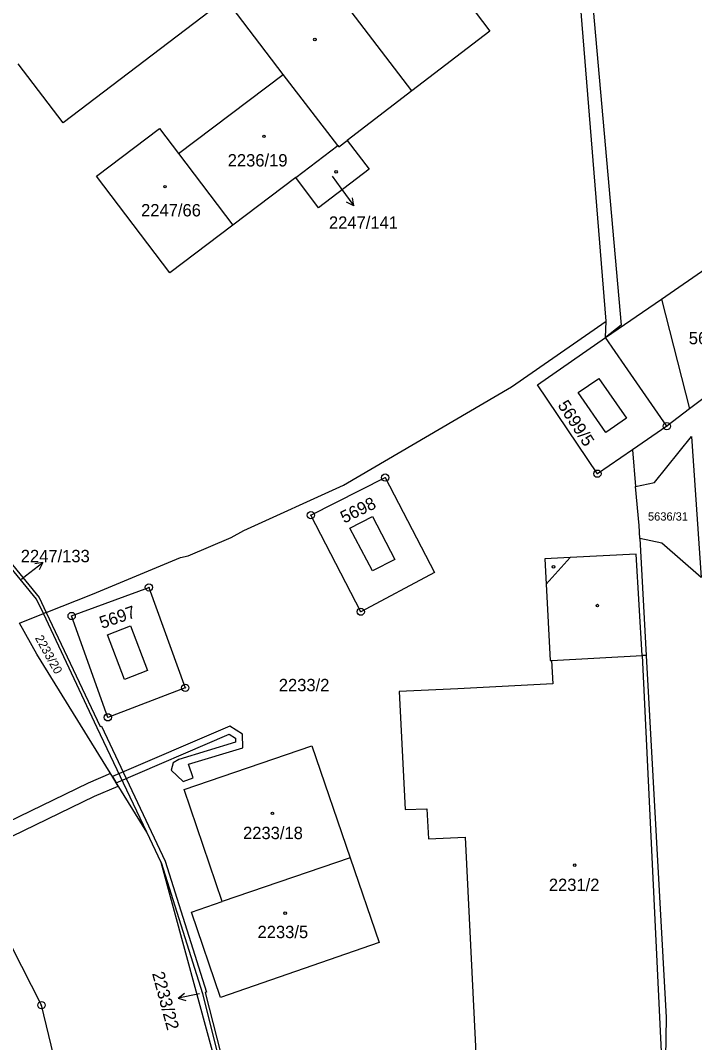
# Model space of a CAD drawing. Extents: x -644096 to -634268, y -1141430 to -1133463.
# Drawn here: x -638206.9 to -638114.3, y -1139704.9 to -1139564.4 of the extents above; entities that cross this region are included whole.
import ezdxf

# ---------------------------------------------------------------- set-up
doc = ezdxf.new("R2010")
doc.units = 0
for name, color, linetype in [('_CIVIL_CONSTRUCTION', 7, 'Continuous'), ('B_Hranice _3D', 7, 'Continuous'), ('M_Svah_Nasyp', 7, 'Continuous'), ('M_Svah_Zarez', 7, 'Continuous'), ('svrsek_osa_VRT', 7, 'Continuous'), ('svrsek_popisy_VRT', 7, 'Continuous'), ('terminal_VRT', 7, 'Continuous')]:
    doc.layers.add(name, color=color, linetype=linetype)

msp = doc.modelspace()

# ---------------------------------------------------------------- linework, layer by layer
at = {"layer": '_CIVIL_CONSTRUCTION'}
for centre, radius in [((-638118.12, -1139620.17), 0.5), ((-638118.12, -1139620.17), 0.0303), ((-638156.82, -1139627.23), 0.5), ((-638127.66, -1139626.69), 0.5), ((-638127.66, -1139626.69), 0.0303), ((-638156.82, -1139627.23), 0.0303), ((-638167.01, -1139632.39), 0.5), ((-638167.01, -1139632.39), 0.0303), ((-638189.27, -1139642.32), 0.5), ((-638189.27, -1139642.32), 0.0303), ((-638199.89, -1139646.25), 0.5), ((-638199.89, -1139646.25), 0.0303), ((-638160.17, -1139645.66), 0.5), ((-638160.17, -1139645.66), 0.0303), ((-638184.28, -1139656.12), 0.5), ((-638184.28, -1139656.12), 0.0303), ((-638194.91, -1139660.18), 0.5), ((-638194.91, -1139660.18), 0.0303), ((-638204.04, -1139699.75), 0.5), ((-638204.04, -1139699.75), 0.0303)]:
    msp.add_circle(centre, radius, dxfattribs=at)
at = {"layer": 'B_Hranice _3D'}
for points in [[(-638194.29, -1139668.33), (-638193.76, -1139669.19), (-638178.25, -1139662.5), (-638177.39, -1139663.05), (-638177.37, -1139663.61), (-638185.16, -1139665.99), (-638185.94, -1139666.42), (-638186.24, -1139667.42), (-638184.56, -1139669), (-638183.2, -1139668.5), (-638183.83, -1139666.63), (-638176.35, -1139664.35), (-638176.41, -1139662.49), (-638178.15, -1139661.38)], [(-638214.61, -1139679), (-638209.66, -1139677.28), (-638196.77, -1139671.03), (-638193.49, -1139669.62), (-638193.76, -1139669.19), (-638194.29, -1139668.33), (-638194.56, -1139667.9), (-638197.61, -1139669.21), (-638210.42, -1139675.42), (-638215.53, -1139677.2), (-638215.3, -1139677.65), (-638214.84, -1139678.55)]]:
    msp.add_lwpolyline(points, close=True, dxfattribs=at)
at = {"layer": 'M_Svah_Nasyp'}
for p, q in [((-638123.88, -1139611.84), (-638126.55, -1139607.98)), ((-638118.12, -1139620.17), (-638123.88, -1139611.84)), ((-638130.29, -1139615.55), (-638127.45, -1139613.61)), ((-638127.45, -1139613.61), (-638123.67, -1139619.08)), ((-638126.52, -1139621.05), (-638130.29, -1139615.55)), ((-638123.67, -1139619.08), (-638126.52, -1139621.05)), ((-638161.65, -1139634.16), (-638158.57, -1139632.57)), ((-638158.57, -1139632.57), (-638155.51, -1139638.48)), ((-638158.56, -1139640.05), (-638161.65, -1139634.16)), ((-638155.51, -1139638.48), (-638158.56, -1139640.05)), ((-638134.7, -1139641.89), (-638131.38, -1139638.2)), ((-638194.98, -1139648.82), (-638191.82, -1139647.61)), ((-638191.82, -1139647.61), (-638189.46, -1139653.75)), ((-638192.62, -1139654.96), (-638194.98, -1139648.82)), ((-638133.96, -1139652.38), (-638121.51, -1139651.69)), ((-638121.51, -1139651.69), (-638118.45, -1139715.22)), ((-638189.46, -1139653.75), (-638192.62, -1139654.96))]:
    msp.add_line(p, q, dxfattribs=at)
at = {"layer": 'M_Svah_Zarez'}
for centre in [(-638166.47, -1139567.02), (-638173.47, -1139580.33), (-638163.56, -1139585.21), (-638187.06, -1139587.24), (-638133.69, -1139639.5), (-638127.66, -1139644.82), (-638172.31, -1139673.37), (-638130.78, -1139680.49), (-638170.55, -1139687.09)]:
    msp.add_circle(centre, 0.175, dxfattribs=at)
at = {"layer": 'svrsek_popisy_VRT'}
for p, q in [((-638164.09, -1139585.79), (-638162.9, -1139587.45)), ((-638162.9, -1139587.45), (-638161.14, -1139589.88)), ((-638161.14, -1139589.88), (-638161.32, -1139588.77)), ((-638161.14, -1139589.88), (-638162.13, -1139589.36)), ((-638206.22, -1139640.73), (-638203.85, -1139638.88)), ((-638203.85, -1139638.88), (-638204.95, -1139639.1)), ((-638203.85, -1139638.88), (-638204.34, -1139639.89)), ((-638206.8, -1139641.18), (-638206.22, -1139640.73)), ((-638185.27, -1139698.79), (-638184.39, -1139698.1)), ((-638182.33, -1139698.17), (-638185.27, -1139698.79)), ((-638185.27, -1139698.79), (-638184.18, -1139699.08))]:
    msp.add_line(p, q, dxfattribs=at)
at = {"layer": 'terminal_VRT'}
for p, q in [((-638201.06, -1139578.48), (-638207.22, -1139570.38)), ((-638185.2, -1139582.7), (-638170.83, -1139571.81)), ((-638163.32, -1139581.6), (-638170.83, -1139571.81)), ((-638153.13, -1139574.09), (-638162.03, -1139580.89)), ((-638169.11, -1139585.99), (-638163.32, -1139581.6)), ((-638185.2, -1139582.7), (-638177.74, -1139592.52)), ((-638169.11, -1139585.99), (-638177.74, -1139592.52)), ((-638126.55, -1139607.98), (-638118.85, -1139602.69)), ((-638118.85, -1139602.69), (-638115, -1139617.79)), ((-638126.55, -1139607.98), (-638126.44, -1139605.75)), ((-638102.77, -1139608.45), (-638115, -1139617.79)), ((-638122.85, -1139623.41), (-638122.41, -1139628.43)), ((-638121.83, -1139635.59), (-638120.94, -1139651.66)), ((-638207.05, -1139647.22), (-638203.77, -1139645.92)), ((-638203.39, -1139645.77), (-638203.77, -1139645.92)), ((-638187.61, -1139680.12), (-638189.58, -1139675.96)), ((-638161.61, -1139679.47), (-638179.19, -1139685.5))]:
    msp.add_line(p, q, dxfattribs=at)
for points in [[(-638126.44, -1139605.75), (-638130.13, -1139560.36), (-638145.69, -1139512.1), (-638141.3, -1139510.21)], [(-638140.99, -1139510.08), (-638128.72, -1139557.17), (-638124.37, -1139606.3), (-638126.55, -1139607.98)], [(-638153.13, -1139574.09), (-638168.62, -1139553.78), (-638157.84, -1139545.55)], [(-638157.84, -1139545.55), (-638142.42, -1139565.89), (-638153.13, -1139574.09)], [(-638170.83, -1139571.81), (-638178.72, -1139561.44), (-638201.06, -1139578.48)], [(-638177.74, -1139592.52), (-638186.38, -1139599.1), (-638196.47, -1139585.79), (-638187.83, -1139579.23), (-638185.2, -1139582.7)], [(-638162.03, -1139580.89), (-638159.03, -1139584.85), (-638165.97, -1139590.13), (-638169.11, -1139585.99)], [(-638163.32, -1139581.6), (-638163.19, -1139581.77), (-638162.03, -1139580.89)], [(-638118.85, -1139602.69), (-638112.15, -1139598.09), (-638107.12, -1139593.03)], [(-638203.39, -1139645.77), (-638197.02, -1139643.24), (-638184.92, -1139638.19), (-638183.89, -1139637.98), (-638177.96, -1139635.45), (-638176.24, -1139634.48), (-638162.53, -1139628.27), (-638139.45, -1139614.74), (-638126.44, -1139605.75)], [(-638122.85, -1139623.41), (-638127.66, -1139626.69), (-638135.89, -1139614.46), (-638126.55, -1139607.98)], [(-638115, -1139617.79), (-638118.12, -1139620.17), (-638122.85, -1139623.41)], [(-638122.41, -1139628.43), (-638119.82, -1139627.91), (-638114.71, -1139621.57), (-638113.4, -1139640.94), (-638118.8, -1139636.23), (-638121.83, -1139635.59)], [(-638167.01, -1139632.39), (-638156.82, -1139627.23), (-638150.06, -1139640.26), (-638160.17, -1139645.66), (-638167.01, -1139632.39)], [(-638121.83, -1139635.59), (-638121.93, -1139633.83), (-638122.41, -1139628.43)], [(-638203.77, -1139645.92), (-638204.71, -1139643.95), (-638211.1, -1139636.2), (-638210.73, -1139635.96), (-638204.37, -1139643.69), (-638203.39, -1139645.77)], [(-638120.94, -1139651.66), (-638121.51, -1139651.69), (-638122.34, -1139637.76), (-638131.38, -1139638.2), (-638134.88, -1139638.39), (-638134.7, -1139641.89), (-638134.16, -1139652.39), (-638133.96, -1139652.38), (-638133.77, -1139655.57), (-638146.84, -1139656.24), (-638154.87, -1139656.63), (-638154.05, -1139672.86), (-638151.09, -1139672.74), (-638150.88, -1139676.88), (-638145.83, -1139676.64), (-638143.84, -1139716.55), (-638118.45, -1139715.22)], [(-638189.27, -1139642.32), (-638184.28, -1139656.12), (-638194.91, -1139660.18), (-638199.89, -1139646.25), (-638189.27, -1139642.32)], [(-638189.58, -1139675.96), (-638196.39, -1139661.64), (-638203.77, -1139645.92)], [(-638203.39, -1139645.77), (-638195.99, -1139661.46), (-638195.79, -1139661.4), (-638187.05, -1139679.96), (-638181.37, -1139697.96), (-638181.56, -1139698.01), (-638178.35, -1139710.56), (-638177.68, -1139726.95), (-638177.82, -1139737.57), (-638177.94, -1139745.66), (-638177.86, -1139753.1), (-638171.45, -1139752.23)], [(-638189.58, -1139675.96), (-638204.67, -1139651.51), (-638207.05, -1139647.22)], [(-638120.94, -1139651.66), (-638118.19, -1139701.45), (-638118.45, -1139715.22)], [(-638179.19, -1139685.5), (-638184.44, -1139670.11), (-638166.87, -1139664.08), (-638161.61, -1139679.47)], [(-638199.7, -1139717.73), (-638204.04, -1139699.75), (-638220.33, -1139667.78)], [(-638178.41, -1139745.69), (-638179.41, -1139710.28), (-638187.61, -1139680.12)], [(-638187.61, -1139680.12), (-638181.92, -1139698.14), (-638178.78, -1139710.63), (-638178.14, -1139726.96), (-638178.41, -1139745.69)], [(-638161.61, -1139679.47), (-638157.64, -1139691.14), (-638179.44, -1139698.7), (-638183.44, -1139686.95), (-638179.19, -1139685.5)]]:
    msp.add_lwpolyline(points, dxfattribs=at)

# ---------------------------------------------------------------- texts
at = {"layer": 'svrsek_osa_VRT'}
for s, height, p in [('2236/19', 1.7, (-638178.45, -1139584.47)), ('2247/66', 1.7, (-638190.35, -1139591.33)), ('2247/141', 1.7, (-638164.54, -1139593.03)), ('5699/8', 1.7, (-638115.1, -1139608.9)), ('5636/31', 1.139, (-638120.71, -1139633.14)), ('2247/133', 1.7, (-638206.88, -1139638.86)), ('2233/2', 1.7, (-638171.43, -1139656.59)), ('2233/18', 1.7, (-638176.34, -1139676.92)), ('2231/2', 1.7, (-638134.33, -1139684.05)), ('2233/5', 1.7, (-638174.35, -1139690.53))]:
    msp.add_text(s, height=height, dxfattribs=at).set_placement(p)
for s, height, rotation, p in [('5699/5', 1.7, 303, (-638133.18, -1139617.28)), ('5698', 1.7, 26, (-638162.45, -1139633.56)), ('5697', 1.7, 19, (-638195.72, -1139648.03)), ('2233/20', 1.2, 299, (-638204.96, -1139649.28)), ('2233/22', 1.7, 285, (-638188.86, -1139695.37))]:
    msp.add_text(s, height=height, rotation=rotation, dxfattribs=at).set_placement(p)

doc.saveas('drawing.dxf')
